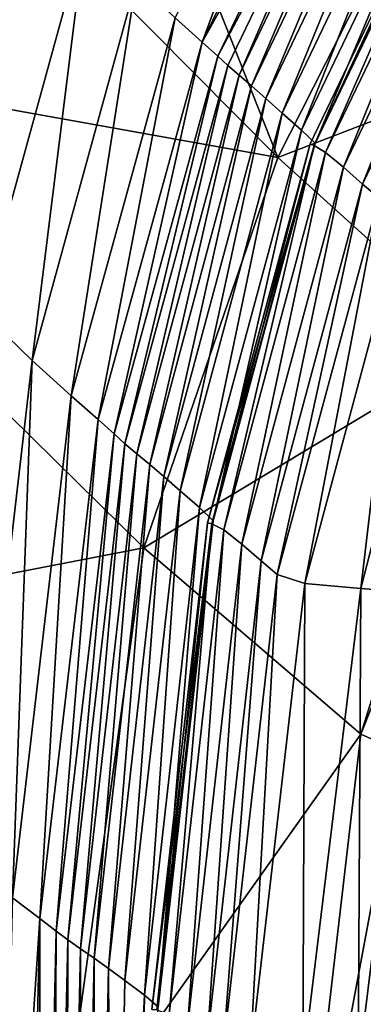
# Model space of a CAD drawing. Header units: millimetres. Extents: x 2387 to 13955, y -4964 to 364.
# Tile 909 of 1056: x 4443 to 4456, y 161 to 200. Entities that reach past the tile are written whole.
import ezdxf

# ---------------------------------------------------------------- set-up
doc = ezdxf.new("R2010")
doc.units = ezdxf.units.MM
doc.header["$MEASUREMENT"] = 0
doc.layers.add('Predefinito', color=7, linetype='Continuous', true_color=0x000000)

# ---------------------------------------------------------------- blocks, each defined once
blk = doc.blocks.new('Blocco 08')
at = {"layer": 'Predefinito'}
for points in [[(-484.792, -87.825, 485.146), (-504.653, -67.836, 607.51), (-497.886, -54.836, 607.606)], [(-497.886, -54.836, 607.606), (-478.241, -74.885, 485.25), (-484.792, -87.825, 485.146)], [(-510.39, -83.247, 607.534), (-504.653, -67.836, 607.51), (-484.792, -87.825, 485.146)], [(-482.756, -69.727, 1229.45), (-488.849, -82.322, 1229.338), (-487.777, -83.276, 1228.537)], [(-487.777, -83.276, 1228.537), (-481.683, -70.696, 1228.646), (-482.756, -69.727, 1229.45)], [(-481.083, -71.246, 1228.153), (-481.683, -70.696, 1228.646), (-487.777, -83.276, 1228.537)], [(-487.777, -83.276, 1228.537), (-487.169, -83.832, 1228.044), (-481.083, -71.246, 1228.153)], [(-480.7, -71.599, 1227.929), (-481.083, -71.246, 1228.153), (-487.169, -83.832, 1228.044)], [(-487.169, -83.832, 1228.044), (-486.771, -84.197, 1227.818), (-480.7, -71.599, 1227.929)], [(-480.7, -71.599, 1227.929), (-486.771, -84.197, 1227.818), (-486.329, -84.58, 1227.816)], [(-486.329, -84.58, 1227.816), (-480.28, -71.976, 1227.93), (-480.7, -71.599, 1227.929)], [(-480.28, -71.976, 1227.93), (-486.329, -84.58, 1227.816), (-485.833, -85.006, 1227.86)], [(-485.833, -85.006, 1227.86), (-479.799, -72.405, 1227.976), (-480.28, -71.976, 1227.93)], [(-479.799, -72.405, 1227.976), (-485.833, -85.006, 1227.86), (-485.276, -85.498, 1227.769)], [(-485.276, -85.498, 1227.769), (-479.241, -72.911, 1227.881), (-479.799, -72.405, 1227.976)], [(-479.241, -72.911, 1227.881), (-485.276, -85.498, 1227.769), (-484.628, -86.074, 1227.374)], [(-484.628, -86.074, 1227.374), (-478.587, -73.503, 1227.482), (-479.241, -72.911, 1227.881)], [(-478.587, -73.503, 1227.482), (-484.628, -86.074, 1227.374), (-483.862, -86.75, 1226.508)], [(-483.862, -86.75, 1226.508), (-477.823, -74.19, 1226.613), (-478.587, -73.503, 1227.482)], [(-477.823, -74.19, 1226.613), (-483.862, -86.75, 1226.508), (-483.324, -87.263, 1225.6)], [(-483.324, -87.263, 1225.6), (-477.281, -74.696, 1225.701), (-477.823, -74.19, 1226.613)], [(-477.439, -74.656, 1225.003), (-483.525, -87.286, 1224.911), (-483.362, -87.35, 1225.076)], [(-483.362, -87.35, 1225.076), (-483.525, -87.286, 1224.911), (-477.439, -74.656, 1225.003)], [(-483.362, -87.35, 1225.076), (-477.294, -74.746, 1225.172), (-477.439, -74.656, 1225.003)], [(-477.439, -74.656, 1225.003), (-477.294, -74.746, 1225.172), (-483.362, -87.35, 1225.076)], [(-477.294, -74.746, 1225.172), (-483.362, -87.35, 1225.076), (-482.913, -87.627, 1225.049)], [(-483.324, -87.263, 1225.6), (-483.362, -87.35, 1225.076), (-477.294, -74.746, 1225.172)], [(-477.294, -74.746, 1225.172), (-477.281, -74.696, 1225.701), (-483.324, -87.263, 1225.6)], [(-482.913, -87.627, 1225.049), (-476.871, -75.064, 1225.148), (-477.294, -74.746, 1225.172)], [(-484.792, -87.825, 485.146), (-478.241, -74.885, 485.25), (-470.189, -82.194, 440.037)], [(-476.871, -75.064, 1225.148), (-482.913, -87.627, 1225.049), (-482.213, -88.205, 1224.306)], [(-482.213, -88.205, 1224.306), (-476.184, -75.661, 1224.405), (-476.871, -75.064, 1225.148)], [(-496.51, -93.865, 1230.911), (-492.388, -78.908, 1230.9), (-495.741, -75.518, 1231.503)], [(-476.184, -75.661, 1224.405), (-482.213, -88.205, 1224.306), (-481.452, -88.871, 1222.564)], [(-481.452, -88.871, 1222.564), (-475.426, -76.334, 1222.659), (-476.184, -75.661, 1224.405)], [(-475.426, -76.334, 1222.659), (-481.452, -88.871, 1222.564), (-480.818, -89.414, 1219.536)], [(-492.388, -78.908, 1230.9), (-496.51, -93.865, 1230.911), (-494.489, -95.82, 1230.228)], [(-494.489, -95.82, 1230.228), (-490.385, -80.892, 1230.206), (-492.388, -78.908, 1230.9)], [(-490.385, -80.892, 1230.206), (-494.489, -95.82, 1230.228), (-492.952, -97.219, 1229.371)], [(-492.952, -97.219, 1229.371), (-488.849, -82.322, 1229.338), (-490.385, -80.892, 1230.206)], [(-470.189, -82.194, 440.037), (-476.679, -95.149, 439.975), (-484.792, -87.825, 485.146)], [(-488.849, -82.322, 1229.338), (-492.952, -97.219, 1229.371), (-491.881, -98.155, 1228.578)], [(-491.881, -98.155, 1228.578), (-487.777, -83.276, 1228.537), (-488.849, -82.322, 1229.338)], [(-514.314, -107.884, 607.686), (-510.39, -83.247, 607.534), (-490.087, -103.205, 485.214)], [(-484.792, -87.825, 485.146), (-490.087, -103.205, 485.214), (-510.39, -83.247, 607.534)], [(-487.777, -83.276, 1228.537), (-491.881, -98.155, 1228.578), (-491.258, -98.719, 1228.085)], [(-491.258, -98.719, 1228.085), (-487.169, -83.832, 1228.044), (-487.777, -83.276, 1228.537)], [(-487.169, -83.832, 1228.044), (-491.258, -98.719, 1228.085), (-490.834, -99.102, 1227.855)], [(-490.834, -99.102, 1227.855), (-486.771, -84.197, 1227.818), (-487.169, -83.832, 1228.044)], [(-486.771, -84.197, 1227.818), (-490.834, -99.102, 1227.855), (-490.362, -99.497, 1227.849)], [(-490.362, -99.497, 1227.849), (-486.329, -84.58, 1227.816), (-486.771, -84.197, 1227.818)], [(-486.329, -84.58, 1227.816), (-490.362, -99.497, 1227.849), (-489.846, -99.923, 1227.893)], [(-489.846, -99.923, 1227.893), (-485.833, -85.006, 1227.86), (-486.329, -84.58, 1227.816)], [(-485.833, -85.006, 1227.86), (-489.846, -99.923, 1227.893), (-489.291, -100.398, 1227.807)], [(-489.291, -100.398, 1227.807), (-485.276, -85.498, 1227.769), (-485.833, -85.006, 1227.86)], [(-485.276, -85.498, 1227.769), (-489.291, -100.398, 1227.807), (-488.652, -100.954, 1227.419)], [(-488.652, -100.954, 1227.419), (-484.628, -86.074, 1227.374), (-485.276, -85.498, 1227.769)], [(-484.628, -86.074, 1227.374), (-488.652, -100.954, 1227.419), (-487.884, -101.618, 1226.559)], [(-487.884, -101.618, 1226.559), (-483.862, -86.75, 1226.508), (-484.628, -86.074, 1227.374)], [(-483.862, -86.75, 1226.508), (-487.884, -101.618, 1226.559), (-487.348, -102.137, 1225.657)], [(-487.348, -102.137, 1225.657), (-483.324, -87.263, 1225.6), (-483.862, -86.75, 1226.508)], [(-483.525, -87.286, 1224.911), (-487.579, -102.218, 1224.98), (-487.403, -102.258, 1225.141)], [(-487.579, -102.218, 1224.98), (-483.525, -87.286, 1224.911), (-483.362, -87.35, 1225.076)], [(-487.403, -102.258, 1225.141), (-483.362, -87.35, 1225.076), (-483.324, -87.263, 1225.6)], [(-483.324, -87.263, 1225.6), (-487.348, -102.137, 1225.657), (-487.403, -102.258, 1225.141)], [(-487.403, -102.258, 1225.141), (-483.362, -87.35, 1225.076), (-483.525, -87.286, 1224.911)], [(-483.362, -87.35, 1225.076), (-487.403, -102.258, 1225.141), (-487.579, -102.218, 1224.98)], [(-483.362, -87.35, 1225.076), (-487.403, -102.258, 1225.141), (-486.932, -102.498, 1225.108)], [(-486.932, -102.498, 1225.108), (-482.913, -87.627, 1225.049), (-483.362, -87.35, 1225.076)], [(-482.913, -87.627, 1225.049), (-486.932, -102.498, 1225.108), (-486.22, -103.057, 1224.367)], [(-486.22, -103.057, 1224.367), (-482.213, -88.205, 1224.306), (-482.913, -87.627, 1225.049)], [(-490.087, -103.205, 485.214), (-484.792, -87.825, 485.146), (-476.679, -95.149, 439.975)], [(-482.213, -88.205, 1224.306), (-486.22, -103.057, 1224.367), (-485.457, -103.716, 1222.629)], [(-485.457, -103.716, 1222.629), (-481.452, -88.871, 1222.564), (-482.213, -88.205, 1224.306)], [(-481.452, -88.871, 1222.564), (-485.457, -103.716, 1222.629), (-484.829, -104.254, 1219.604)], [(-484.829, -104.254, 1219.604), (-480.818, -89.414, 1219.536), (-481.452, -88.871, 1222.564)], [(-480.818, -89.414, 1219.536), (-484.829, -104.254, 1219.604), (-483.727, -104.618, 1211.274)], [(-483.727, -104.618, 1211.274), (-479.753, -89.785, 1211.198), (-480.818, -89.414, 1219.536)], [(-479.753, -89.785, 1211.198), (-483.727, -104.618, 1211.274), (-481.524, -104.815, 1193.619)], [(-481.524, -104.815, 1193.619), (-477.702, -89.999, 1193.525), (-479.753, -89.785, 1211.198)], [(-477.702, -89.999, 1193.525), (-481.524, -104.815, 1193.619), (-479.305, -104.976, 1167.15)], [(-496.824, -115.8, 1230.429), (-494.489, -95.82, 1230.228), (-496.51, -93.865, 1230.911)], [(-476.679, -95.149, 439.975), (-481.519, -110.545, 440.095), (-490.087, -103.205, 485.214)], [(-481.519, -110.545, 440.095), (-476.679, -95.149, 439.975), (-475.672, -95.845, 434.936)], [(-494.489, -95.82, 1230.228), (-496.824, -115.8, 1230.429), (-495.273, -117.002, 1229.587)], [(-495.273, -117.002, 1229.587), (-492.952, -97.219, 1229.371), (-494.489, -95.82, 1230.228)], [(-475.672, -95.845, 434.936), (-479.973, -111.239, 435.061), (-481.519, -110.545, 440.095)], [(-492.952, -97.219, 1229.371), (-495.273, -117.002, 1229.587), (-494.185, -117.808, 1228.802)], [(-494.185, -117.808, 1228.802), (-491.881, -98.155, 1228.578), (-492.952, -97.219, 1229.371)], [(-491.881, -98.155, 1228.578), (-494.185, -117.808, 1228.802), (-493.539, -118.307, 1228.312)], [(-493.539, -118.307, 1228.312), (-491.258, -98.719, 1228.085), (-491.881, -98.155, 1228.578)], [(-491.258, -98.719, 1228.085), (-493.539, -118.307, 1228.312), (-493.088, -118.655, 1228.082)], [(-493.088, -118.655, 1228.082), (-490.834, -99.102, 1227.855), (-491.258, -98.719, 1228.085)], [(-490.834, -99.102, 1227.855), (-493.088, -118.655, 1228.082), (-492.584, -119.009, 1228.074)], [(-492.584, -119.009, 1228.074), (-490.362, -99.497, 1227.849), (-490.834, -99.102, 1227.855)], [(-490.362, -99.497, 1227.849), (-492.584, -119.009, 1228.074), (-492.043, -119.382, 1228.117)], [(-492.043, -119.382, 1228.117), (-489.846, -99.923, 1227.893), (-490.362, -99.497, 1227.849)], [(-489.846, -99.923, 1227.893), (-492.043, -119.382, 1228.117), (-491.481, -119.787, 1228.036)], [(-491.481, -119.787, 1228.036), (-489.291, -100.398, 1227.807), (-489.846, -99.923, 1227.893)], [(-489.291, -100.398, 1227.807), (-491.481, -119.787, 1228.036), (-490.838, -120.258, 1227.657)], [(-490.838, -120.258, 1227.657), (-488.652, -100.954, 1227.419), (-489.291, -100.398, 1227.807)], [(-488.652, -100.954, 1227.419), (-490.838, -120.258, 1227.657), (-490.059, -120.831, 1226.803)], [(-490.059, -120.831, 1226.803), (-487.884, -101.618, 1226.559), (-488.652, -100.954, 1227.419)], [(-487.884, -101.618, 1226.559), (-490.059, -120.831, 1226.803), (-489.514, -121.289, 1225.906)], [(-489.514, -121.289, 1225.906), (-487.348, -102.137, 1225.657), (-487.884, -101.618, 1226.559)], [(-487.579, -102.218, 1224.98), (-489.763, -121.393, 1225.24), (-489.578, -121.414, 1225.397)], [(-489.763, -121.393, 1225.24), (-487.579, -102.218, 1224.98), (-487.403, -102.258, 1225.141)], [(-487.403, -102.258, 1225.141), (-489.578, -121.414, 1225.397), (-489.763, -121.393, 1225.24)], [(-489.578, -121.414, 1225.397), (-487.403, -102.258, 1225.141), (-487.348, -102.137, 1225.657)], [(-487.348, -102.137, 1225.657), (-489.514, -121.289, 1225.906), (-489.578, -121.414, 1225.397)], [(-489.578, -121.414, 1225.397), (-487.403, -102.258, 1225.141), (-487.579, -102.218, 1224.98)], [(-487.403, -102.258, 1225.141), (-489.578, -121.414, 1225.397), (-489.09, -121.601, 1225.36)], [(-489.09, -121.601, 1225.36), (-486.932, -102.498, 1225.108), (-487.403, -102.258, 1225.141)], [(-486.932, -102.498, 1225.108), (-489.09, -121.601, 1225.36), (-488.362, -122.08, 1224.62)], [(-488.362, -122.08, 1224.62), (-486.22, -103.057, 1224.367), (-486.932, -102.498, 1225.108)], [(-490.087, -103.205, 485.214), (-493.388, -127.263, 485.54), (-514.314, -107.884, 607.686)], [(-493.388, -127.263, 485.54), (-490.087, -103.205, 485.214), (-481.519, -110.545, 440.095)], [(-486.22, -103.057, 1224.367), (-488.362, -122.08, 1224.62), (-487.588, -122.651, 1222.887)], [(-487.588, -122.651, 1222.887), (-485.457, -103.716, 1222.629), (-486.22, -103.057, 1224.367)], [(-485.457, -103.716, 1222.629), (-487.588, -122.651, 1222.887), (-486.962, -123.117, 1219.866)], [(-486.962, -123.117, 1219.866), (-484.829, -104.254, 1219.604), (-485.457, -103.716, 1222.629)], [(-484.829, -104.254, 1219.604), (-486.962, -123.117, 1219.866), (-485.907, -123.43, 1211.533)], [(-485.907, -123.43, 1211.533), (-483.727, -104.618, 1211.274), (-484.829, -104.254, 1219.604)], [(-483.727, -104.618, 1211.274), (-485.907, -123.43, 1211.533), (-483.811, -123.596, 1193.861)], [(-483.811, -123.596, 1193.861), (-481.524, -104.815, 1193.619), (-483.727, -104.618, 1211.274)], [(-481.524, -104.815, 1193.619), (-483.811, -123.596, 1193.861), (-481.629, -123.732, 1167.382)], [(-481.629, -123.732, 1167.382), (-479.305, -104.976, 1167.15), (-481.524, -104.815, 1193.619)], [(-479.305, -104.976, 1167.15), (-481.629, -123.732, 1167.382), (-480.356, -123.576, 1132.622)], [(-515.72, -148.569, 607.928), (-514.314, -107.884, 607.686), (-493.388, -127.263, 485.54)], [(-481.519, -110.545, 440.095), (-484.302, -134.347, 440.479), (-493.388, -127.263, 485.54)], [(-484.302, -134.347, 440.479), (-481.519, -110.545, 440.095), (-479.973, -111.239, 435.061)], [(-479.973, -111.239, 435.061), (-482.222, -134.95, 435.449), (-484.302, -134.347, 440.479)], [(-482.222, -134.95, 435.449), (-479.973, -111.239, 435.061), (-479.328, -111.517, 433.278)], [(-479.328, -111.517, 433.278), (-481.396, -135.182, 433.665), (-482.222, -134.95, 435.449)], [(-482.982, -137.504, 218.74), (-479.065, -113.982, 218.362), (-479.45, -112.79, 77.358)], [(-479.45, -112.79, 77.358), (-482.815, -136.305, 77.737), (-482.982, -137.504, 218.74)], [(-482.815, -136.305, 77.737), (-479.45, -112.79, 77.358), (-479.138, -113.506, 28.17)], [(-482.98, -136.709, 360.627), (-479.733, -113.235, 360.247), (-479.065, -113.982, 218.362)], [(-479.733, -113.235, 360.247), (-482.98, -136.709, 360.627), (-481.574, -136.429, 412.46)], [(-478.806, -112.913, 412.077), (-481.574, -136.429, 412.46), (-480.479, -136.279, 417.613)], [(-481.574, -136.429, 412.46), (-478.806, -112.913, 412.077), (-479.733, -113.235, 360.247)], [(-479.138, -113.506, 28.17), (-482.008, -136.997, 28.553), (-482.815, -136.305, 77.737)], [(-482.008, -136.997, 28.553), (-479.138, -113.506, 28.17), (-478.292, -113.686, 24.794)], [(-479.065, -113.982, 218.362), (-482.982, -137.504, 218.74), (-482.98, -136.709, 360.627)], [(-478.292, -113.686, 24.794), (-480.648, -137.158, 25.182), (-482.008, -136.997, 28.553)], [(-494.185, -117.808, 1228.802), (-495.273, -117.002, 1229.587), (-495.949, -144.264, 1229.939)], [(-495.949, -144.264, 1229.939), (-494.819, -144.719, 1229.156), (-494.185, -117.808, 1228.802)], [(-494.185, -117.808, 1228.802), (-494.819, -144.719, 1229.156), (-494.147, -145.003, 1228.668)], [(-494.147, -145.003, 1228.668), (-493.539, -118.307, 1228.312), (-494.185, -117.808, 1228.802)], [(-493.539, -118.307, 1228.312), (-494.147, -145.003, 1228.668), (-493.676, -145.203, 1228.437)], [(-493.676, -145.203, 1228.437), (-493.088, -118.655, 1228.082), (-493.539, -118.307, 1228.312)], [(-493.088, -118.655, 1228.082), (-493.676, -145.203, 1228.437), (-493.151, -145.407, 1228.43)], [(-493.151, -145.407, 1228.43), (-492.584, -119.009, 1228.074), (-493.088, -118.655, 1228.082)], [(-492.584, -119.009, 1228.074), (-493.151, -145.407, 1228.43), (-492.586, -145.62, 1228.475)], [(-492.586, -145.62, 1228.475), (-492.043, -119.382, 1228.117), (-492.584, -119.009, 1228.074)], [(-492.043, -119.382, 1228.117), (-492.586, -145.62, 1228.475), (-492.001, -145.847, 1228.396)], [(-492.001, -145.847, 1228.396), (-491.481, -119.787, 1228.036), (-492.043, -119.382, 1228.117)], [(-491.481, -119.787, 1228.036), (-492.001, -145.847, 1228.396), (-491.334, -146.112, 1228.017)], [(-491.334, -146.112, 1228.017), (-490.838, -120.258, 1227.657), (-491.481, -119.787, 1228.036)], [(-490.059, -120.831, 1226.803), (-490.838, -120.258, 1227.657), (-491.334, -146.112, 1228.017)], [(-491.334, -146.112, 1228.017), (-490.527, -146.435, 1227.162), (-490.059, -120.831, 1226.803)], [(-489.514, -121.289, 1225.906), (-490.059, -120.831, 1226.803), (-490.527, -146.435, 1227.162)]]:
    blk.add_3dface(points, dxfattribs=at)

msp = doc.modelspace()

# ---------------------------------------------------------------- block references
at = {"layer": 'Predefinito'}
msp.add_blockref('Blocco 08', (4937.65, 282.162), dxfattribs=at)

doc.saveas('drawing.dxf')
